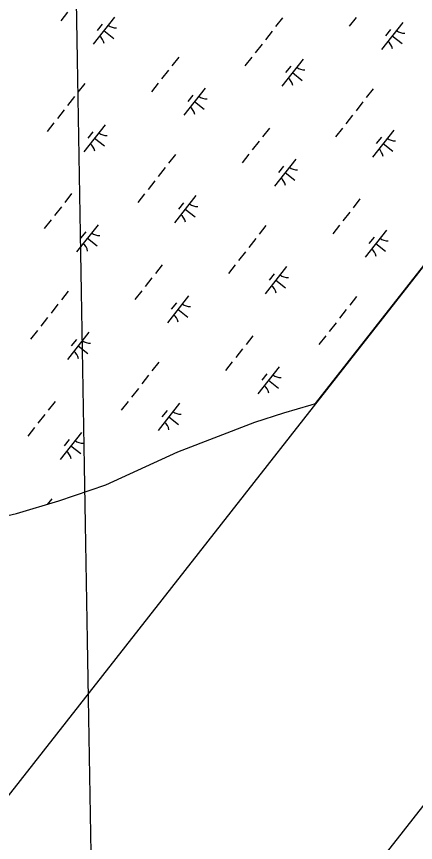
# Model space of a CAD drawing. Extents: x 3896831 to 3918110, y 171006 to 193349.
# Drawn here: x 3909636 to 3910212, y 176349 to 177543 of the extents above; entities that cross this region are included whole.
import ezdxf

# ---------------------------------------------------------------- set-up
doc = ezdxf.new("R2010")
doc.units = 0
for name, color, linetype in [('V-ANNO-SYMB', 7, 'Continuous'), ('V-GRID-FRAM', 7, 'Continuous'), ('V-GRID-MAJR', 7, 'Continuous'), ('V-WETL-SWMP', 7, 'Continuous')]:
    doc.layers.add(name, color=color, linetype=linetype)

msp = doc.modelspace()

# ---------------------------------------------------------------- linework, layer by layer
at = {"layer": 'V-ANNO-SYMB'}
msp.add_lwpolyline([(3907767.9, 191844.4), (3897563.8, 178825.1), (3906582.3, 171756.8), (3916786.3, 184776.1), (3907767.9, 191844.4)], dxfattribs=at)
at = {"layer": 'V-GRID-FRAM'}
msp.add_lwpolyline([(3916044.9, 184610), (3906752.8, 172754.1), (3900055.1, 177809.8), (3909313.3, 189695.8), (3916044.9, 184610)], dxfattribs=at)
at = {"layer": 'V-GRID-MAJR'}
msp.add_spline([(3909752.8, 175802), (3909660.5, 181175.4), (3909556.5, 187235.6), (3909500.7, 190486.2)], degree=3, dxfattribs=at)
at = {"layer": 'V-WETL-SWMP'}
for p, q in [((3910067.8, 176983.8), (3916044.9, 184610)), ((3909709.7, 177549.4), (3909699.8, 177536.8)), ((3909777.5, 177542.4), (3909746.6, 177503)), ((3910020.1, 177541.1), (3910010.2, 177528.5)), ((3910126.3, 177541.7), (3910116.4, 177529.1)), ((3909759.7, 177532.2), (3909752.3, 177522.7)), ((3910194.1, 177534.7), (3910163.3, 177495.3)), ((3910176.3, 177524.5), (3910168.9, 177515)), ((3909762.1, 177522.7), (3909776.2, 177511.6)), ((3910005.3, 177522.2), (3909995.4, 177509.6)), ((3910178.7, 177515), (3910192.9, 177503.9)), ((3909990.5, 177503.3), (3909980.6, 177490.7)), ((3909870.2, 177484.6), (3909860.3, 177472)), ((3909975.7, 177484.4), (3909965.8, 177471.8)), ((3910049.8, 177481.7), (3910018.9, 177442.3)), ((3909855.4, 177465.7), (3909845.5, 177453.1)), ((3910032, 177471.5), (3910024.6, 177462.1)), ((3910034.4, 177462), (3910048.5, 177450.9)), ((3909734.3, 177446.2), (3909724.5, 177433.6)), ((3909840.6, 177446.8), (3909830.7, 177434.2)), ((3909908.4, 177439.8), (3909877.6, 177400.4)), ((3909890.6, 177429.6), (3909883.2, 177420.1)), ((3910151, 177438.5), (3910141.1, 177425.9)), ((3909719.5, 177427.3), (3909709.7, 177414.7)), ((3909893, 177420.1), (3909907.1, 177409)), ((3910136.2, 177419.6), (3910126.3, 177407)), ((3909704.7, 177408.4), (3909694.9, 177395.8)), ((3910121.4, 177400.7), (3910111.5, 177388.1)), ((3909689.9, 177389.5), (3909680.1, 177376.9)), ((3909764.1, 177386.8), (3909733.2, 177347.4)), ((3910001.1, 177382), (3909991.2, 177369.4)), ((3910106.6, 177381.8), (3910096.7, 177369.2)), ((3909746.3, 177376.6), (3909738.9, 177367.2)), ((3910180.7, 177379.1), (3910149.9, 177339.7)), ((3910162.9, 177368.9), (3910155.5, 177359.5)), ((3909748.6, 177367.1), (3909762.8, 177356)), ((3909986.3, 177363.1), (3909976.4, 177350.5)), ((3910165.3, 177359.4), (3910179.5, 177348.3)), ((3909865.3, 177343.6), (3909855.4, 177331)), ((3909971.5, 177344.2), (3909961.6, 177331.6)), ((3910039.3, 177337.1), (3910008.5, 177297.8)), ((3909850.5, 177324.7), (3909840.6, 177312.1)), ((3910021.5, 177327), (3910014.1, 177317.5)), ((3910023.9, 177317.5), (3910038.1, 177306.4)), ((3909835.7, 177305.8), (3909825.8, 177293.2)), ((3909715.4, 177287.1), (3909705.5, 177274.5)), ((3909820.9, 177286.9), (3909811, 177274.3)), ((3909895, 177284.2), (3909864.1, 177244.8)), ((3909877.2, 177274), (3909869.8, 177264.5)), ((3910132, 177279.4), (3910122.2, 177266.8)), ((3909700.6, 177268.2), (3909690.7, 177255.6)), ((3909879.6, 177264.5), (3909893.7, 177253.4)), ((3909685.8, 177249.3), (3909675.9, 177236.7)), ((3910117.2, 177260.5), (3910107.4, 177247.9)), ((3909753.6, 177242.2), (3909722.7, 177202.9)), ((3909996.2, 177241), (3909986.3, 177228.4)), ((3910102.4, 177241.6), (3910092.6, 177229)), ((3909735.8, 177232), (3909728.4, 177222.6)), ((3910170.2, 177234.5), (3910139.4, 177195.2)), ((3909738.2, 177222.6), (3909752.3, 177211.5)), ((3909981.4, 177222.1), (3909971.5, 177209.5)), ((3910152.4, 177224.3), (3910145, 177214.9)), ((3910154.8, 177214.9), (3910169, 177203.8)), ((3909966.6, 177203.2), (3909956.7, 177190.6)), ((3909846.3, 177184.4), (3909836.4, 177171.8)), ((3909951.8, 177184.3), (3909941.9, 177171.7)), ((3910025.9, 177181.6), (3909995.1, 177142.2)), ((3909831.5, 177165.6), (3909821.6, 177153)), ((3910008.1, 177171.4), (3910000.7, 177161.9)), ((3910010.5, 177161.9), (3910024.6, 177150.8)), ((3909710.5, 177146.1), (3909700.6, 177133.5)), ((3909816.7, 177146.7), (3909806.8, 177134.1)), ((3909884.5, 177139.6), (3909853.7, 177100.3)), ((3910127.1, 177138.4), (3910117.2, 177125.8)), ((3909695.7, 177127.2), (3909685.8, 177114.6)), ((3909866.7, 177129.4), (3909859.3, 177120)), ((3909869.1, 177120), (3909883.3, 177108.8)), ((3910112.3, 177119.5), (3910102.4, 177106.9)), ((3909680.8, 177108.3), (3909671, 177095.7)), ((3910097.5, 177100.6), (3910087.6, 177088)), ((3909666, 177089.4), (3909656.2, 177076.8)), ((3909740.2, 177086.7), (3909709.3, 177047.3)), ((3909977.2, 177081.8), (3909967.4, 177069.2)), ((3909722.4, 177076.5), (3909715, 177067)), ((3910082.7, 177081.7), (3910072.8, 177069.1)), ((3909724.8, 177067), (3909738.9, 177055.9)), ((3909962.4, 177062.9), (3909952.5, 177050.4)), ((3909841.4, 177043.5), (3909831.5, 177030.9)), ((3909947.6, 177044.1), (3909937.7, 177031.5)), ((3910015.4, 177037), (3909984.6, 176997.7)), ((3909826.6, 177024.6), (3909816.7, 177012)), ((3909997.6, 177026.8), (3909990.2, 177017.4)), ((3910000, 177017.3), (3910014.2, 177006.2)), ((3909811.8, 177005.7), (3909801.9, 176993.1)), ((3909691.5, 176986.9), (3909681.6, 176974.3)), ((3909797, 176986.8), (3909787.1, 176974.2)), ((3909871.1, 176984.1), (3909840.3, 176944.7)), ((3910021.8, 176970.5), (3910061.3, 176982.1)), ((3910061.3, 176982.1), (3910067.8, 176983.8)), ((3909676.7, 176968), (3909666.8, 176955.4)), ((3909853.3, 176973.9), (3909845.9, 176964.4)), ((3909855.7, 176964.4), (3909869.8, 176953.3)), ((3909979.9, 176956.8), (3910021.8, 176970.5)), ((3909869, 176914.1), (3909979.9, 176956.8)), ((3909661.9, 176949.1), (3909652, 176936.6)), ((3909729.7, 176942.1), (3909698.9, 176902.8)), ((3909711.9, 176931.9), (3909704.5, 176922.5)), ((3909714.3, 176922.4), (3909728.5, 176911.3)), ((3909764.8, 176866.3), (3909869, 176914.1)), ((3909696.9, 176842.9), (3909764.8, 176866.3)), ((3909686.6, 176845.9), (3909680.3, 176837.9)), ((3909635.9, 176824.6), (3909696.9, 176842.9)), ((3909559.7, 176807.8), (3909635.9, 176824.6))]:
    msp.add_line(p, q, dxfattribs=at)
for centre, start, end in [((3909779.3, 177544.3), 231.1403, 272.6839), ((3909745.2, 177500.8), 11.1403, 52.6839), ((3910195.9, 177536.6), 231.1403, 272.6839), ((3910161.8, 177493.1), 11.1403, 52.6839), ((3910051.6, 177483.6), 231.1403, 272.6839), ((3910017.5, 177440.1), 11.1403, 52.6839), ((3909910.2, 177441.7), 231.1403, 272.6839), ((3909876.1, 177398.2), 11.1403, 52.6839), ((3909765.9, 177388.7), 231.1403, 272.6839), ((3909731.8, 177345.2), 11.1403, 52.6839), ((3910182.5, 177381), 231.1403, 272.6839), ((3910148.4, 177337.5), 11.1403, 52.6839), ((3910041.1, 177339.1), 231.1403, 272.6839), ((3910007, 177295.6), 11.1403, 52.6839), ((3909896.8, 177286.1), 231.1403, 272.6839), ((3909862.7, 177242.6), 11.1403, 52.6839), ((3909755.4, 177244.2), 231.1403, 272.6839), ((3909721.3, 177200.7), 11.1403, 52.6839), ((3910172, 177236.5), 231.1403, 272.6839), ((3910138, 177193), 11.1403, 52.6839), ((3910027.7, 177183.5), 231.1403, 272.6839), ((3909993.6, 177140), 11.1403, 52.6839), ((3909886.3, 177141.5), 231.1403, 272.6839), ((3909852.2, 177098.1), 11.1403, 52.6839), ((3909742, 177088.6), 231.1403, 272.6839), ((3909707.9, 177045.1), 11.1403, 52.6839), ((3910017.2, 177038.9), 231.1403, 272.6839), ((3909983.2, 176995.5), 11.1403, 52.6839), ((3909872.9, 176986), 231.1403, 272.6839), ((3909838.8, 176942.5), 11.1403, 52.6839), ((3909731.5, 176944), 231.1403, 272.6839), ((3909697.4, 176900.5), 11.1403, 52.6839)]:
    msp.add_arc(centre, 17.6, start, end, dxfattribs=at)

doc.saveas('drawing.dxf')
